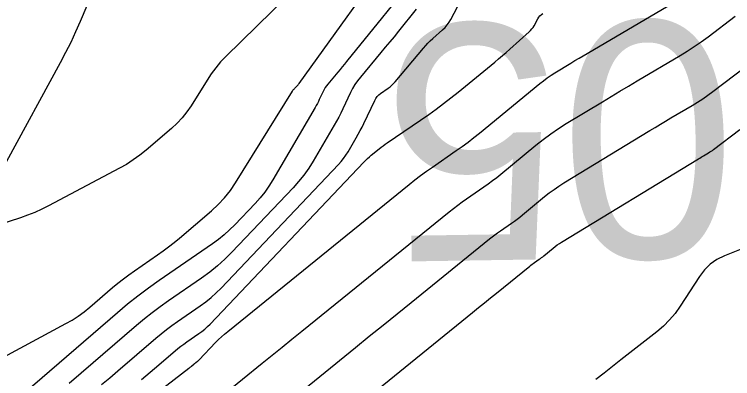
# Model space of a CAD drawing. Extents: x 1768942 to 1774819, y 723037 to 732099.
# Drawn here: x 1770705.05 to 1770741.46, y 724722.04 to 724740.51 of the extents above; entities that cross this region are included whole.
import ezdxf

# ---------------------------------------------------------------- set-up
doc = ezdxf.new("R2010")
doc.units = 0
doc.layers.add('R_Contours', color=7, linetype='Continuous')
doc.layers.add('R_Horz Alg Annot', color=7, linetype='Continuous')

msp = doc.modelspace()

# ---------------------------------------------------------------- linework, layer by layer
at = {"layer": 'R_Contours'}
for points in [[(1770703.857, 724722.795), (1770707.662, 724724.825), (1770707.983, 724725.009), (1770708.293, 724725.209), (1770708.592, 724725.426), (1770708.878, 724725.659), (1770710.032, 724726.654), (1770710.301, 724726.88), (1770710.576, 724727.098), (1770710.857, 724727.309), (1770711.144, 724727.512), (1770712.302, 724728.309), (1770712.589, 724728.512), (1770712.87, 724728.722), (1770713.146, 724728.939), (1770713.417, 724729.164), (1770715.044, 724730.551), (1770715.39, 724730.87), (1770715.709, 724731.213), (1770716, 724731.579), (1770716.263, 724731.97), (1770719.152, 724736.626), (1770719.175, 724736.661), (1770719.2, 724736.695), (1770719.228, 724736.727), (1770719.257, 724736.758), (1770719.378, 724736.877), (1770719.407, 724736.907), (1770719.436, 724736.938), (1770719.462, 724736.971), (1770719.488, 724737.005), (1770724.578, 724744.087)], [(1770704.672, 724733.063), (1770707.394, 724738.076), (1770707.665, 724738.59), (1770707.924, 724739.111), (1770708.17, 724739.637), (1770708.403, 724740.17), (1770709.759, 724743.366)], [(1770720.488, 724743.011), (1770715.772, 724738.374), (1770715.507, 724738.098), (1770715.26, 724737.807), (1770715.031, 724737.503), (1770714.82, 724737.184), (1770714.011, 724735.879), (1770713.798, 724735.563), (1770713.562, 724735.266), (1770713.303, 724734.988), (1770713.023, 724734.729), (1770711.726, 724733.624), (1770711.406, 724733.366), (1770711.074, 724733.127), (1770710.729, 724732.906), (1770710.372, 724732.704), (1770706.782, 724730.8), (1770706.435, 724730.626), (1770706.081, 724730.466), (1770705.721, 724730.323), (1770705.355, 724730.195), (1770703.528, 724729.6)], [(1770725.751, 724742.9), (1770721.887, 724738.115), (1770721.78, 724737.983), (1770721.672, 724737.851), (1770721.564, 724737.72), (1770721.455, 724737.589), (1770720.945, 724736.978), (1770720.875, 724736.889), (1770720.812, 724736.797), (1770720.755, 724736.701), (1770720.703, 724736.601), (1770720.51, 724736.193), (1770720.461, 724736.091), (1770720.409, 724735.991), (1770720.355, 724735.892), (1770720.3, 724735.794), (1770718.153, 724732.117), (1770717.956, 724731.8), (1770717.741, 724731.496), (1770717.509, 724731.205), (1770717.26, 724730.927), (1770716.229, 724729.841), (1770715.964, 724729.577), (1770715.688, 724729.327), (1770715.398, 724729.093), (1770715.096, 724728.873), (1770712.398, 724727.017), (1770711.851, 724726.629), (1770711.316, 724726.227), (1770710.791, 724725.811), (1770710.278, 724725.38), (1770705.591, 724721.339)], [(1770699.225, 724711.235), (1770713.896, 724722.564), (1770713.928, 724722.589), (1770713.96, 724722.615), (1770713.991, 724722.641), (1770714.023, 724722.667), (1770714.168, 724722.793), (1770714.189, 724722.81), (1770714.209, 724722.826), (1770714.23, 724722.842), (1770714.252, 724722.858), (1770714.339, 724722.917), (1770714.36, 724722.933), (1770714.381, 724722.949), (1770714.4, 724722.967), (1770714.419, 724722.986), (1770715.252, 724723.863), (1770715.399, 724724.014), (1770715.551, 724724.159), (1770715.708, 724724.299), (1770715.869, 724724.434), (1770725.059, 724731.884), (1770725.347, 724732.114), (1770725.64, 724732.337), (1770725.938, 724732.555), (1770726.24, 724732.767), (1770727.455, 724733.604), (1770727.757, 724733.816), (1770728.054, 724734.035), (1770728.346, 724734.26), (1770728.633, 724734.491), (1770731.682, 724737.002), (1770731.868, 724737.15), (1770732.059, 724737.29), (1770732.255, 724737.424), (1770732.455, 724737.551), (1770733.267, 724738.046), (1770733.47, 724738.169), (1770733.674, 724738.292), (1770733.878, 724738.414), (1770734.082, 724738.535), (1770738.76, 724741.297)], [(1770709.47, 724721.732), (1770709.886, 724722.077), (1770710.297, 724722.426), (1770712.223, 724724.087), (1770712.49, 724724.311), (1770712.763, 724724.527), (1770713.041, 724724.736), (1770713.325, 724724.937), (1770714.474, 724725.727), (1770714.755, 724725.932), (1770715.024, 724726.15), (1770715.282, 724726.382), (1770715.528, 724726.628), (1770721.478, 724732.896), (1770721.615, 724733.048), (1770721.742, 724733.208), (1770721.859, 724733.374), (1770721.968, 724733.548), (1770722.381, 724734.256), (1770722.483, 724734.435), (1770722.58, 724734.615), (1770722.674, 724734.797), (1770722.764, 724734.982), (1770723.317, 724736.149), (1770723.374, 724736.251), (1770723.443, 724736.344), (1770723.523, 724736.427), (1770723.615, 724736.5), (1770724.008, 724736.771), (1770724.103, 724736.842), (1770724.193, 724736.918), (1770724.278, 724737.001), (1770724.357, 724737.089), (1770725.791, 724738.802), (1770725.901, 724738.93), (1770726.016, 724739.053), (1770726.135, 724739.171), (1770726.259, 724739.286), (1770726.762, 724739.736), (1770726.883, 724739.853), (1770726.991, 724739.979), (1770727.088, 724740.115), (1770727.173, 724740.259), (1770727.681, 724741.214)], [(1770725.427, 724740.779), (1770724.518, 724739.653), (1770724.298, 724739.382), (1770724.077, 724739.113), (1770723.856, 724738.844), (1770723.633, 724738.575), (1770722.589, 724737.324), (1770722.447, 724737.143), (1770722.317, 724736.954), (1770722.2, 724736.757), (1770722.095, 724736.552), (1770721.699, 724735.717), (1770721.598, 724735.51), (1770721.492, 724735.304), (1770721.382, 724735.101), (1770721.268, 724734.901), (1770720.201, 724733.074), (1770719.975, 724732.71), (1770719.728, 724732.362), (1770719.462, 724732.028), (1770719.176, 724731.709), (1770716.082, 724728.449), (1770715.723, 724728.09), (1770715.346, 724727.751), (1770714.952, 724727.431), (1770714.541, 724727.132), (1770712.862, 724725.977), (1770712.446, 724725.682), (1770712.039, 724725.377), (1770711.64, 724725.061), (1770711.25, 724724.734), (1770708.435, 724722.306), (1770707.833, 724721.795)], [(1770711.489, 724721.992), (1770711.715, 724722.174), (1770711.939, 724722.359), (1770712.16, 724722.547), (1770713.196, 724723.44), (1770713.339, 724723.56), (1770713.486, 724723.677), (1770713.636, 724723.789), (1770713.789, 724723.897), (1770714.406, 724724.322), (1770714.558, 724724.432), (1770714.702, 724724.55), (1770714.841, 724724.675), (1770714.973, 724724.807), (1770722.768, 724733.017), (1770722.858, 724733.109), (1770722.951, 724733.198), (1770723.047, 724733.283), (1770723.145, 724733.366), (1770723.544, 724733.69), (1770723.645, 724733.77), (1770723.747, 724733.848), (1770723.851, 724733.924), (1770723.956, 724733.998), (1770726.055, 724735.442), (1770726.437, 724735.711), (1770726.813, 724735.988), (1770727.183, 724736.273), (1770727.547, 724736.566), (1770729.404, 724738.095), (1770729.598, 724738.257), (1770729.79, 724738.42), (1770729.981, 724738.585), (1770730.17, 724738.753), (1770731.151, 724739.63), (1770731.222, 724739.699), (1770731.286, 724739.773), (1770731.343, 724739.853), (1770731.393, 724739.939), (1770731.581, 724740.291), (1770731.632, 724740.374), (1770731.694, 724740.447), (1770731.766, 724740.51), (1770731.848, 724740.564)], [(1770715.621, 724721.196), (1770717.619, 724722.818), (1770718.119, 724723.224), (1770718.618, 724723.629), (1770719.118, 724724.034), (1770719.617, 724724.44), (1770727.099, 724730.505), (1770727.311, 724730.674), (1770727.526, 724730.837), (1770727.744, 724730.997), (1770727.965, 724731.153), (1770728.856, 724731.766), (1770729.077, 724731.921), (1770729.294, 724732.081), (1770729.508, 724732.246), (1770729.719, 724732.416), (1770731.492, 724733.876), (1770731.862, 724734.17), (1770732.242, 724734.45), (1770732.632, 724734.717), (1770733.031, 724734.97), (1770734.857, 724736.082), (1770735.296, 724736.349), (1770735.737, 724736.614), (1770736.178, 724736.878), (1770736.62, 724737.14), (1770738.795, 724738.424), (1770739.161, 724738.647), (1770739.52, 724738.881), (1770739.871, 724739.125), (1770740.216, 724739.379), (1770741.584, 724740.419)], [(1770716.645, 724718.987), (1770722.336, 724723.609), (1770723.043, 724724.182), (1770723.75, 724724.756), (1770724.457, 724725.33), (1770725.164, 724725.903), (1770729.14, 724729.127), (1770729.274, 724729.233), (1770729.411, 724729.338), (1770729.55, 724729.439), (1770729.69, 724729.538), (1770730.256, 724729.928), (1770730.397, 724730.026), (1770730.535, 724730.128), (1770730.671, 724730.233), (1770730.805, 724730.341), (1770731.932, 724731.269), (1770732.167, 724731.456), (1770732.409, 724731.634), (1770732.656, 724731.803), (1770732.91, 724731.964), (1770737.262, 724734.615), (1770737.53, 724734.777), (1770737.798, 724734.939), (1770738.067, 724735.099), (1770738.336, 724735.259), (1770739.415, 724735.896), (1770739.682, 724736.059), (1770739.944, 724736.23), (1770740.201, 724736.408), (1770740.452, 724736.594), (1770743.873, 724739.194)], [(1770715.78, 724715.246), (1770728.278, 724725.394), (1770728.58, 724725.639), (1770728.881, 724725.883), (1770729.183, 724726.128), (1770729.484, 724726.373), (1770731.181, 724727.748), (1770731.238, 724727.793), (1770731.296, 724727.838), (1770731.355, 724727.881), (1770731.415, 724727.923), (1770731.657, 724728.09), (1770731.717, 724728.132), (1770731.776, 724728.175), (1770731.834, 724728.22), (1770731.891, 724728.266), (1770732.372, 724728.662), (1770732.472, 724728.741), (1770732.575, 724728.817), (1770732.681, 724728.89), (1770732.789, 724728.958), (1770739.731, 724733.187), (1770739.795, 724733.225), (1770739.859, 724733.264), (1770739.923, 724733.302), (1770739.987, 724733.34), (1770740.245, 724733.493), (1770740.309, 724733.532), (1770740.372, 724733.572), (1770740.433, 724733.615), (1770740.493, 724733.659), (1770741.832, 724734.677)], [(1770742.657, 724728.915), (1770741.05, 724728.263), (1770740.669, 724728.075), (1770740.33, 724727.837), (1770740.032, 724727.548), (1770739.775, 724727.21), (1770738.801, 724725.708), (1770738.547, 724725.348), (1770738.265, 724725.014), (1770737.957, 724724.704), (1770737.622, 724724.418), (1770735.787, 724722.982), (1770735.365, 724722.652), (1770734.943, 724722.321), (1770734.521, 724721.99)]]:
    msp.add_lwpolyline(points, dxfattribs=at)

# ---------------------------------------------------------------- texts
at = {"layer": 'R_Horz Alg Annot'}
msp.add_text('105', height=12, rotation=180.8827, dxfattribs=at).set_placement((1770750.468, 724740.374))

doc.saveas('drawing.dxf')
